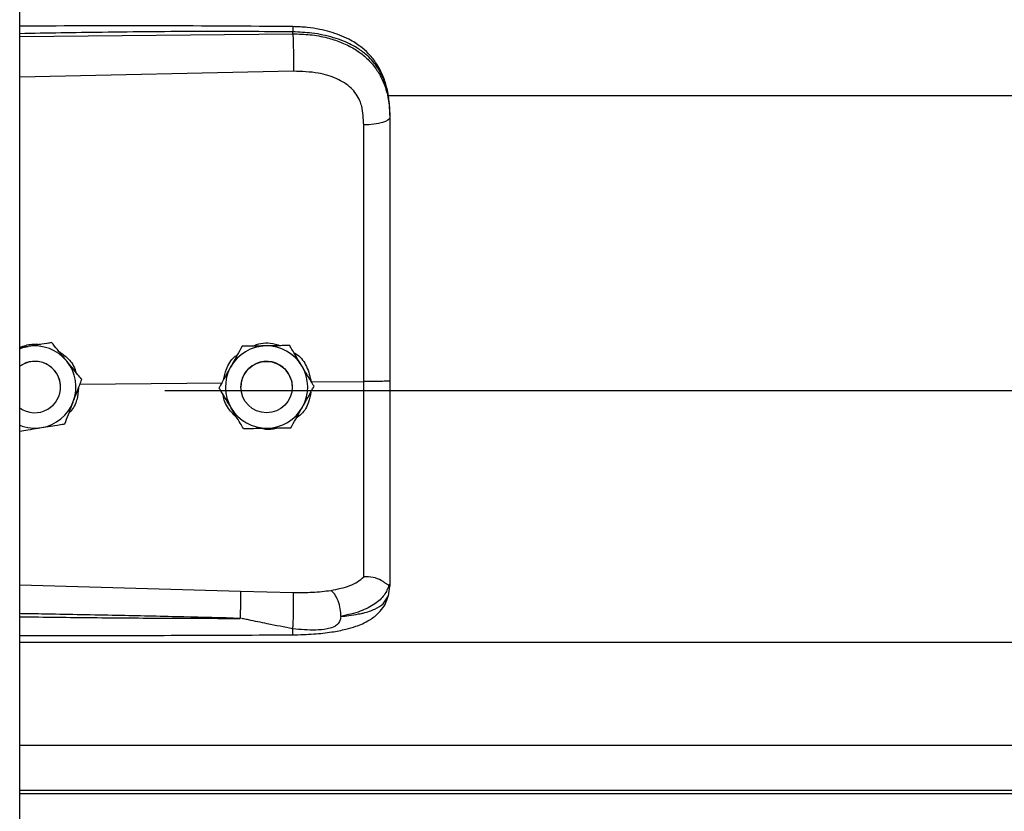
# Model space of a CAD drawing. Header units: inches. Extents: x 170 to 284, y 215 to 248.
# Tile 678 of 1056: x 227.164 to 227.368, y 220.904 to 221.068. Entities that reach past the tile are written whole.
import ezdxf

# ---------------------------------------------------------------- set-up
doc = ezdxf.new("R2010")
doc.units = ezdxf.units.IN
doc.header["$LTSCALE"] = 0.25
doc.header["$MEASUREMENT"] = 0
doc.layers.add('RH FRONT OF HOOD', color=7, linetype='Continuous')

msp = doc.modelspace()

# ---------------------------------------------------------------- linework, layer by layer
at = {"layer": 'RH FRONT OF HOOD'}
for p, q in [((227.163613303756, 220.1328032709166), (227.163613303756, 224.3332527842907)), ((227.163613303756, 221.0649639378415), (227.2204605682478, 221.0655006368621)), ((227.2204605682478, 221.0655006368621), (227.2204605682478, 221.0659120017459)), ((227.2205565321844, 221.0577118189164), (227.163613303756, 221.0565022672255)), ((227.2401614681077, 221.0526366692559), (231.119382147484, 221.0526366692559)), ((227.240656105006, 221.0485774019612), (227.240656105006, 221.04808908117)), ((227.1653878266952, 221.0004359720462), (227.163613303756, 221.0001471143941)), ((227.1702658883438, 221.0012321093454), (227.1693373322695, 221.0010809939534)), ((227.1702658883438, 221.0012304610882), (227.1702658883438, 221.0012321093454)), ((227.2099049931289, 221.0004723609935), (227.2099049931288, 221.0004740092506)), ((227.2197884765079, 221.0006206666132), (227.2197884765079, 221.0006223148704)), ((227.1765196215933, 220.9935756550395), (227.1765196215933, 220.9935773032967)), ((227.1721136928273, 220.991986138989), (227.1721136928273, 220.9919869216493)), ((227.1761474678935, 220.9925934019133), (227.205845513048, 220.9928776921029)), ((227.2050916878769, 220.9918388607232), (227.2050916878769, 220.9918405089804)), ((227.2096249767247, 220.9919869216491), (227.2096249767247, 220.9919861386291)), ((227.2203253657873, 220.9919861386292), (227.2203253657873, 220.9919869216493)), ((227.2242848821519, 220.9930542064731), (227.2351984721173, 220.9931586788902)), ((227.2248586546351, 220.9921354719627), (227.2248586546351, 220.9921371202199)), ((227.193781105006, 220.9912442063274), (231.165765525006, 220.9912442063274)), ((227.163613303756, 220.9508305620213), (227.2095489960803, 220.9494987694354)), ((227.240656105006, 220.9510360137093), (227.240656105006, 220.9505072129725)), ((227.2095489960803, 220.9494987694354), (227.2205346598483, 220.9492366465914)), ((227.2403164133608, 220.9485220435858), (227.240656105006, 220.9505072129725)), ((227.163613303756, 220.938858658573), (231.195933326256, 220.938858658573)), ((227.163613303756, 220.9174796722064), (231.195933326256, 220.9174796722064)), ((231.195933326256, 220.9079943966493), (227.163613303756, 220.9079943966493)), ((227.163613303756, 220.9073550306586), (231.195933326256, 220.9073550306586))]:
    msp.add_line(p, q, dxfattribs=at)
at = {"layer": 'RH FRONT OF HOOD', "flags": 128}
for points in [[(227.240656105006, 221.04808908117), (227.2405521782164, 221.0477933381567), (227.2402442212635, 221.0475084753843), (227.239743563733, 221.0472449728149), (227.2390686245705, 221.0470125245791), (227.238244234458, 221.0468196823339), (227.2373007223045, 221.0466735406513), (227.2362727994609, 221.0465794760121), (227.235198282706, 221.0465409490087)], [(227.163613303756, 220.9999465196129), (227.1642967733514, 221.0001841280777), (227.1653878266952, 221.0004359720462)], [(227.2195679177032, 220.9947312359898), (227.2201727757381, 220.993255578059), (227.2203253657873, 220.9919869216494)]]:
    msp.add_lwpolyline(points, dxfattribs=at)
at = {"layer": 'RH FRONT OF HOOD'}
msp.add_circle((227.2149751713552, 220.991986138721), 0.00535019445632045, dxfattribs=at)
for centre, radius, start, end in [((227.1667634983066, 220.9919869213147), 0.008560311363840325, 39.24773070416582, 99.24772960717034), ((227.2149751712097, 220.9919869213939), 0.008560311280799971, 90.85968127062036, 150.8596805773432), ((227.2149751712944, 220.9919869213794), 0.008560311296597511, 30.85968260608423, 90.85968183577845), ((227.1667634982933, 220.9919869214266), 0.005350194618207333, 39.24773075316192, 126.0718980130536), ((227.1667634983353, 220.9919861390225), 0.005350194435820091, 300.0097421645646, 126.0718999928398), ((227.1667634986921, 220.9919869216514), 0.008560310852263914, 339.2477292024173, 39.24773059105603), ((227.2149751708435, 220.9919869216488), 0.00856031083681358, 150.8596808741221, 210.8596823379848), ((227.2149751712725, 220.9919869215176), 0.005350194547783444, 30.85968222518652, 179.9999985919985), ((227.2149751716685, 220.9919869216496), 0.008560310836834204, 330.859680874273, 30.85968233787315), ((227.1667634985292, 220.9919869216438), 0.005350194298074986, 5.903435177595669e-08, 39.24773054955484), ((227.1667634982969, 220.9919861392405), 0.005350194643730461, 233.9281021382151, 300.0097413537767), ((227.166763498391, 220.9919869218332), 0.008560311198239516, 279.2477290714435, 339.2477287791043), ((227.2149751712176, 220.991986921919), 0.008560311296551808, 210.859682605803, 270.8596818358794), ((227.2149751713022, 220.9919869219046), 0.008560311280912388, 270.8596812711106, 330.8596805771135), ((227.1667634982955, 220.9919869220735), 0.008560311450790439, 248.4076756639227, 279.2477294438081)]:
    msp.add_arc(centre, radius, start, end, dxfattribs=at)
for points, knots in [([(227.2204419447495, 221.067004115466), (227.2112249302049, 221.0670720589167), (227.1931380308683, 221.0672053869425), (227.17419448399, 221.0671480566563), (227.1644687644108, 221.0670952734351), (227.163613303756, 221.0670906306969)], [0, 0, 0, 0, 0.4865830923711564, 0.954840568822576, 1, 1, 1, 1]), ([(227.2204605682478, 221.0659120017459), (227.2141547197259, 221.0659513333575), (227.2009156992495, 221.0660339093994), (227.1819660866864, 221.0658527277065), (227.169325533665, 221.0656317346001), (227.163613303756, 221.0655318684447)], [0, 0, 0, 0, 0.3326703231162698, 0.6984356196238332, 1, 1, 1, 1]), ([(227.2204417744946, 221.0669882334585), (227.2204429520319, 221.0669922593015), (227.2204469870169, 221.0670060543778), (227.2204522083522, 221.0668911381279), (227.2204588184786, 221.0665983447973), (227.2204598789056, 221.0661823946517), (227.2204605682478, 221.0659120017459)], [0, 0, 0, 0, 0.09787641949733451, 0.3353863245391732, 0.5679606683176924, 1, 1, 1, 1]), ([(227.2405696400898, 221.0506204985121), (227.2404506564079, 221.0516909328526), (227.2402352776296, 221.0536285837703), (227.2394903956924, 221.0561472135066), (227.2386331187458, 221.0580569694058), (227.2375579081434, 221.0598096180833), (227.236242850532, 221.061397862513), (227.2347721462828, 221.062692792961), (227.2333984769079, 221.0636526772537), (227.2319558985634, 221.0644841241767), (227.2295777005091, 221.0655512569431), (227.2266412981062, 221.066364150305), (227.2233323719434, 221.0668925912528), (227.2214406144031, 221.0669655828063), (227.2204419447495, 221.067004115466)], [0, 0, 0, 0, 0.1084465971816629, 0.1963050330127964, 0.2691828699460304, 0.3279968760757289, 0.4149595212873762, 0.4916410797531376, 0.5389760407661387, 0.594191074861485, 0.6694152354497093, 0.814854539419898, 0.9022606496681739, 1, 1, 1, 1]), ([(227.240656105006, 221.0485774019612), (227.240593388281, 221.0499338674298), (227.2404749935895, 221.0524945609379), (227.2395054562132, 221.0559855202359), (227.2382162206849, 221.058397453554), (227.2368523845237, 221.0601001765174), (227.2357694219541, 221.0611435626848), (227.2347104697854, 221.0619720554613), (227.2337210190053, 221.0626319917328), (227.2324866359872, 221.0633270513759), (227.2308926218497, 221.0640527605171), (227.2282289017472, 221.0649607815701), (227.2246938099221, 221.0657207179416), (227.2217872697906, 221.0658520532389), (227.2204605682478, 221.0659120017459)], [0, 0, 0, 0, 0.130715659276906, 0.2467609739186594, 0.3577928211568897, 0.4170971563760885, 0.4791482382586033, 0.5177152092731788, 0.5590896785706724, 0.6032945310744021, 0.6633484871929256, 0.7353692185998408, 0.8792082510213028, 1, 1, 1, 1]), ([(227.2204605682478, 221.0655006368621), (227.2204822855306, 221.0649247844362), (227.2205273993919, 221.0637285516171), (227.2205684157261, 221.0615034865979), (227.2205816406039, 221.0593261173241), (227.2205646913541, 221.058236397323), (227.2205565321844, 221.0577118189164)], [0, 0, 0, 0, 0.2406941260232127, 0.499999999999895, 0.7593058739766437, 1, 1, 1, 1]), ([(227.2204605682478, 221.0655006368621), (227.2216573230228, 221.0654689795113), (227.2240896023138, 221.0654046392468), (227.2274191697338, 221.064785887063), (227.2303975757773, 221.0638427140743), (227.2329292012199, 221.0626291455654), (227.2351748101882, 221.0610832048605), (227.2370374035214, 221.0592480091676), (227.2385310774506, 221.0571128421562), (227.2397003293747, 221.0545582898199), (227.240497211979, 221.0514819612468), (227.240602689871, 221.0492296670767), (227.240656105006, 221.04808908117)], [0, 0, 0, 0, 0.1094013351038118, 0.2223468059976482, 0.315179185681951, 0.4102231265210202, 0.5012749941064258, 0.5946006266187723, 0.6834485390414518, 0.7745330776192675, 0.8858211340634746, 1, 1, 1, 1]), ([(227.2347726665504, 221.0504742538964), (227.2347726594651, 221.050474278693), (227.2346701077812, 221.0508331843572), (227.2341749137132, 221.0522393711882), (227.2326388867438, 221.0544420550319), (227.2295718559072, 221.0563453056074), (227.2254556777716, 221.0575569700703), (227.2223029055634, 221.05765662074), (227.2205565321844, 221.0577118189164)], [0, 0, 0, 0, 4.497367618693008e-06, 0.06509473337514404, 0.261670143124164, 0.4753105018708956, 0.709365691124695, 1, 1, 1, 1]), ([(227.235198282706, 221.0465409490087), (227.2351283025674, 221.0478655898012), (227.2350583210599, 221.0491902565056), (227.234772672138, 221.0504742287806), (227.2347726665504, 221.0504742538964)], [0, 0, 0, 0, 0.999980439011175, 1, 1, 1, 1]), ([(227.240656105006, 221.04808908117), (227.240656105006, 221.0444589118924), (227.240656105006, 221.0371880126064), (227.240656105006, 221.0261072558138), (227.240656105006, 221.0149246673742), (227.240656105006, 221.0039559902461), (227.240656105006, 220.9967081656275), (227.240656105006, 220.9932283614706)], [0, 0, 0, 0, 0.2027568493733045, 0.4061035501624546, 0.60886041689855, 0.8122072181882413, 1, 1, 1, 1]), ([(227.2351984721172, 220.9931586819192), (227.2351984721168, 220.9931587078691), (227.235198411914, 220.996545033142), (227.2351983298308, 221.0035917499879), (227.2351982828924, 221.0142649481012), (227.2351982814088, 221.0251410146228), (227.2351982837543, 221.0359283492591), (227.2351982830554, 221.0430034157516), (227.235198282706, 221.0465409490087)], [0, 0, 0, 0, 1.439079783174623e-06, 0.1877923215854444, 0.3908439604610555, 0.5938956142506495, 0.7969478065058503, 1, 1, 1, 1]), ([(227.163613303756, 221.0002660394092), (227.1644509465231, 221.0005466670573), (227.1658601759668, 221.0010187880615), (227.1673332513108, 221.0009001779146), (227.1679307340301, 221.0008520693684)], [0, 0, 0, 0, 0.5943977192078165, 1, 1, 1, 1]), ([(227.1702658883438, 221.0012304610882), (227.1695903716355, 221.0011204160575), (227.1682234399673, 221.000897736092), (227.1665583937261, 221.0006265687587), (227.1656051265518, 221.0004713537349), (227.1653878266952, 221.0004359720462)], [0, 0, 0, 0, 0.4299704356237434, 0.8700602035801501, 1, 1, 1, 1]), ([(227.1733927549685, 220.9974049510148), (227.173269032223, 220.9975563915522), (227.1723013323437, 220.998740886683), (227.1712402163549, 221.0000396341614), (227.1703608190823, 221.0011159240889), (227.1702658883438, 221.0012321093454)], [0, 0, 0, 0, 0.1156468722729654, 0.9045342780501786, 1, 1, 1, 1]), ([(227.1733927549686, 220.9974028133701), (227.173269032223, 220.9975542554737), (227.1723013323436, 220.9987387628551), (227.1712402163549, 221.0000377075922), (227.1703608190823, 221.0011142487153), (227.1702658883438, 221.0012304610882)], [0, 0, 0, 0, 0.1156468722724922, 0.9045342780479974, 0.9999999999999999, 0.9999999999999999, 0.9999999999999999, 0.9999999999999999]), ([(227.2099049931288, 221.0004740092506), (227.2095717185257, 220.9998762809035), (227.2088973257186, 220.9986667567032), (227.2080758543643, 220.9971933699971), (227.2076055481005, 220.9963497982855), (227.2074983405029, 220.9961575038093)], [0, 0, 0, 0, 0.4299704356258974, 0.8700602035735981, 1, 1, 1, 1]), ([(227.2099049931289, 221.0004723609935), (227.2095717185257, 220.9998745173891), (227.2088973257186, 220.9986647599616), (227.2080758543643, 220.997191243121), (227.2076055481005, 220.9963476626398), (227.2074983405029, 220.9961553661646)], [0, 0, 0, 0, 0.4299704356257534, 0.8700602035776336, 1, 1, 1, 1]), ([(227.2148467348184, 221.0005484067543), (227.2135746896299, 221.0005292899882), (227.2118781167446, 221.0005037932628), (227.2102999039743, 221.0004799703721), (227.2099049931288, 221.0004740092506)], [0, 0, 0, 0, 0.7497733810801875, 1, 1, 1, 1]), ([(227.2148467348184, 221.0005462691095), (227.21357468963, 221.0005272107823), (227.2118781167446, 221.0005017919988), (227.2102999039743, 221.0004782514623), (227.2099049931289, 221.0004723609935)], [0, 0, 0, 0, 0.7497733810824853, 1, 1, 1, 1]), ([(227.2120514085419, 221.000506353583), (227.2126203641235, 221.0007196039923), (227.2138018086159, 221.0011624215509), (227.2158463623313, 221.0012175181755), (227.2171835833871, 221.0008107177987), (227.217895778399, 221.0005940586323)], [0, 0, 0, 0, 0.3027399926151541, 0.6286439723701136, 1, 1, 1, 1]), ([(227.2197884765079, 221.0006223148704), (227.2191041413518, 221.0006121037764), (227.2177193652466, 221.0005914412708), (227.2160325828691, 221.0005661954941), (227.2150668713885, 221.000551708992), (227.2148467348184, 221.0005484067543)], [0, 0, 0, 0, 0.4299704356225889, 0.870060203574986, 1, 1, 1, 1]), ([(227.2197884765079, 221.0006206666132), (227.2191041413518, 221.0006103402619), (227.2177193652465, 221.0005894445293), (227.2160325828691, 221.000564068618), (227.2150668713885, 221.0005495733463), (227.2148467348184, 221.0005462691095)], [0, 0, 0, 0, 0.429970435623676, 0.8700602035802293, 0.9999999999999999, 0.9999999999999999, 0.9999999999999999, 0.9999999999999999]), ([(227.2223235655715, 220.9963799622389), (227.2222232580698, 220.9965478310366), (227.2214387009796, 220.9978608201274), (227.2205784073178, 220.9993004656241), (227.2198654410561, 221.0004935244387), (227.2197884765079, 221.0006223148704)], [0, 0, 0, 0, 0.1156468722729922, 0.9045342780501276, 1, 1, 1, 1]), ([(227.2223235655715, 220.9963778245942), (227.2222232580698, 220.9965456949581), (227.2214387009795, 220.9978586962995), (227.2205784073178, 220.999298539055), (227.2198654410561, 221.000491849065), (227.2197884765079, 221.0006206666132)], [0, 0, 0, 0, 0.1156468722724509, 0.9045342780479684, 1, 1, 1, 1]), ([(227.1715370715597, 220.9995361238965), (227.1721864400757, 220.9991083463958), (227.1736774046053, 220.998126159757), (227.1749790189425, 220.9963936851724), (227.1752549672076, 220.9951573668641), (227.1753103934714, 220.994909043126)], [0, 0, 0, 0, 0.3814222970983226, 0.8757540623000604, 1, 1, 1, 1]), ([(227.2060093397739, 220.9934866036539), (227.2061717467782, 220.9942385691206), (227.2065506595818, 220.9959929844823), (227.2076800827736, 220.9978334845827), (227.2087198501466, 220.9985648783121), (227.2089184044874, 220.9987045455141)], [0, 0, 0, 0, 0.3776771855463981, 0.8811610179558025, 1, 1, 1, 1]), ([(227.2206633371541, 220.9991582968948), (227.2209084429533, 220.9990104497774), (227.2220412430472, 220.9983271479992), (227.223515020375, 220.9962277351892), (227.2240221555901, 220.9941372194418), (227.2242848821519, 220.9930542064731)], [0, 0, 0, 0, 0.1174426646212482, 0.5427821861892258, 1, 1, 1, 1]), ([(227.1765196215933, 220.9935773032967), (227.1762555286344, 220.9939006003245), (227.1752563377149, 220.9951237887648), (227.174182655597, 220.99643805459), (227.1733927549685, 220.9974049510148)], [0, 0, 0, 0, 0.2643068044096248, 1, 1, 1, 1]), ([(227.1765196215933, 220.9935756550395), (227.1762555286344, 220.993898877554), (227.1752563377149, 220.9951217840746), (227.174182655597, 220.9964359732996), (227.1733927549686, 220.9974028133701)], [0, 0, 0, 0, 0.2643068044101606, 1, 1, 1, 1]), ([(227.2074983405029, 220.9961575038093), (227.2068788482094, 220.9950463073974), (227.2060526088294, 220.9935642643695), (227.2052840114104, 220.9921855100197), (227.2050916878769, 220.9918405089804)], [0, 0, 0, 0, 0.749773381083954, 1, 1, 1, 1]), ([(227.2074983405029, 220.9961553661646), (227.2068788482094, 220.9950442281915), (227.2060526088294, 220.9935622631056), (227.2052840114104, 220.9921837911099), (227.2050916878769, 220.9918388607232)], [0, 0, 0, 0, 0.7497733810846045, 1, 1, 1, 1]), ([(227.2248586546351, 220.9921371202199), (227.2246445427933, 220.9924954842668), (227.2238344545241, 220.9938513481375), (227.2229639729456, 220.9953081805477), (227.2223235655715, 220.9963799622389)], [0, 0, 0, 0, 0.2643068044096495, 0.9999999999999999, 0.9999999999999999, 0.9999999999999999, 0.9999999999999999]), ([(227.2248586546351, 220.9921354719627), (227.2246445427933, 220.9924937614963), (227.2238344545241, 220.9938493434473), (227.2229639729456, 220.9953060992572), (227.2223235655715, 220.9963778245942)], [0, 0, 0, 0, 0.2643068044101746, 1, 1, 1, 1]), ([(227.1747684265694, 220.9889537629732), (227.1752191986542, 220.9901434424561), (227.1758204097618, 220.9917301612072), (227.1763796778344, 220.9932062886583), (227.1765196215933, 220.9935756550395)], [0, 0, 0, 0, 0.7497733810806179, 1, 1, 1, 1]), ([(227.1758536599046, 220.9918179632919), (227.1757775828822, 220.9909922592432), (227.1756155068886, 220.9892331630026), (227.1747666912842, 220.9874252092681), (227.1739824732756, 220.98672451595), (227.1738936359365, 220.9866451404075)], [0, 0, 0, 0, 0.4395923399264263, 0.9365162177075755, 1, 1, 1, 1]), ([(227.2076267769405, 220.9875960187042), (227.2075264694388, 220.9877638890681), (227.2067419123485, 220.9890768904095), (227.2058816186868, 220.990516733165), (227.2051686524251, 220.991710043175), (227.2050916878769, 220.9918388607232)], [0, 0, 0, 0, 0.1156468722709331, 0.9045342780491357, 1, 1, 1, 1]), ([(227.2224520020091, 220.9878184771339), (227.2230714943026, 220.9889296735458), (227.2238977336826, 220.9904117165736), (227.2246663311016, 220.9917904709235), (227.2248586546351, 220.9921354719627)], [0, 0, 0, 0, 0.7497733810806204, 0.9999999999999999, 0.9999999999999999, 0.9999999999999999, 0.9999999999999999]), ([(227.2351982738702, 220.9524680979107), (227.2351982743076, 220.9527307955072), (227.2351982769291, 220.9543052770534), (227.2351982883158, 220.9577366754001), (227.2351983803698, 220.963338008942), (227.2351986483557, 220.9697778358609), (227.2351990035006, 220.9770038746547), (227.2351992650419, 220.9848787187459), (227.2351992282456, 220.9904066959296), (227.2351991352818, 220.9931586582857), (227.2351991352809, 220.9931586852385)], [0, 0, 0, 0, 0.03155846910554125, 0.1891461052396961, 0.3467338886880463, 0.5043277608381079, 0.6619226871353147, 0.8309600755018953, 0.9999983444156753, 1, 1, 1, 1]), ([(227.240656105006, 220.9932283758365), (227.2405749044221, 220.9932169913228), (227.240412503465, 220.9931942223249), (227.2391596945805, 220.9931662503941), (227.2373622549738, 220.9931502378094), (227.2359201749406, 220.9931558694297), (227.2351991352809, 220.9931586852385)], [0, 0, 0, 0, 0.2500007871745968, 0.5000009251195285, 0.7500005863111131, 1, 1, 1, 1]), ([(227.240656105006, 220.9932283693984), (227.240656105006, 220.9901910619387), (227.240656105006, 220.9840156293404), (227.240656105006, 220.9752286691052), (227.240656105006, 220.9670620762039), (227.240656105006, 220.9604820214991), (227.240656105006, 220.9550973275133), (227.240656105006, 220.9523968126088), (227.240656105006, 220.9510360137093)], [0, 0, 0, 0, 0.1870908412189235, 0.3803918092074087, 0.5558755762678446, 0.7364481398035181, 0.8671952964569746, 1, 1, 1, 1]), ([(227.2089075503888, 220.9854526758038), (227.2082564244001, 220.986114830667), (227.2069083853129, 220.9874857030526), (227.2060067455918, 220.9893565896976), (227.205962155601, 220.9903696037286), (227.2059615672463, 220.9903829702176)], [0, 0, 0, 0, 0.4797011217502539, 0.9931347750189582, 0.9999999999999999, 0.9999999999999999, 0.9999999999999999, 0.9999999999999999]), ([(227.2241787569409, 220.9909158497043), (227.224066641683, 220.9902025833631), (227.2238039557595, 220.9885314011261), (227.2226496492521, 220.9866086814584), (227.2215149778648, 220.9857572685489), (227.221150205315, 220.9854835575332)], [0, 0, 0, 0, 0.3356490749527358, 0.7864254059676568, 1, 1, 1, 1]), ([(227.1730172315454, 220.9843323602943), (227.1732597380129, 220.9849723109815), (227.1737504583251, 220.9862672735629), (227.1743481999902, 220.9878447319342), (227.1746904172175, 220.988747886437), (227.1747684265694, 220.9889537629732)], [0, 0, 0, 0, 0.4299704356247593, 0.8700602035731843, 1, 1, 1, 1]), ([(227.2101618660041, 220.9833536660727), (227.2099477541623, 220.9837119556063), (227.2091376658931, 220.9850675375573), (227.2082671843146, 220.9865242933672), (227.2076267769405, 220.9875960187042)], [0, 0, 0, 0, 0.2643068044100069, 1, 1, 1, 1]), ([(227.2200453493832, 220.9835019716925), (227.2203786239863, 220.9840997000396), (227.2210530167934, 220.98530922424), (227.2218744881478, 220.986782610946), (227.2223447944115, 220.9876261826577), (227.2224520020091, 220.9878184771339)], [0, 0, 0, 0, 0.4299704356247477, 0.8700602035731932, 1, 1, 1, 1]), ([(227.163613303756, 220.9828011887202), (227.1641730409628, 220.9828922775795), (227.16542477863, 220.9830959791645), (227.1669687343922, 220.9833473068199), (227.1679218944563, 220.9835024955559), (227.1681391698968, 220.9835378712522)], [0, 0, 0, 0, 0.3844201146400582, 0.8596768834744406, 1, 1, 1, 1]), ([(227.1681391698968, 220.9835378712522), (227.169394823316, 220.9837423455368), (227.171069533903, 220.9840150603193), (227.1726274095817, 220.9842688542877), (227.1730172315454, 220.9843323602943)], [0, 0, 0, 0, 0.7497733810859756, 1, 1, 1, 1]), ([(227.2101618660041, 220.9833536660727), (227.2108462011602, 220.9833638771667), (227.2122309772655, 220.9833845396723), (227.213917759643, 220.983409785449), (227.2148834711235, 220.9834242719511), (227.2151036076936, 220.9834275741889)], [0, 0, 0, 0, 0.4299704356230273, 0.8700602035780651, 1, 1, 1, 1]), ([(227.2172478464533, 220.9834598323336), (227.2171539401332, 220.9834232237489), (227.2163795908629, 220.9831213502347), (227.215083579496, 220.9830623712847), (227.2139755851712, 220.9833149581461), (227.2135816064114, 220.9834047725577)], [0, 0, 0, 0, 0.08167163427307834, 0.673462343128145, 1, 1, 1, 1]), ([(227.2151036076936, 220.9834275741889), (227.2163756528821, 220.9834466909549), (227.2180722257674, 220.9834721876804), (227.2196504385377, 220.9834960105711), (227.2200453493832, 220.9835019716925)], [0, 0, 0, 0, 0.7497733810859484, 1, 1, 1, 1]), ([(227.2283641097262, 220.9496440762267), (227.2297376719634, 220.9499319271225), (227.2318220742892, 220.9503687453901), (227.2339978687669, 220.9514094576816), (227.2347968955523, 220.9521147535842), (227.2351983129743, 220.9524690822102)], [0, 0, 0, 0, 0.4901989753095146, 0.7438846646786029, 1, 1, 1, 1]), ([(227.2404632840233, 220.9507854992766), (227.2401876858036, 220.9500635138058), (227.2396216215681, 220.9485805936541), (227.237568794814, 220.9467473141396), (227.2345805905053, 220.9451892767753), (227.2318535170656, 220.944566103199), (227.2304536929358, 220.9442462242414)], [0, 0, 0, 0, 0.2305257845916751, 0.4734878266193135, 0.7297379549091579, 1, 1, 1, 1]), ([(227.2404590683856, 220.9507856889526), (227.2404099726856, 220.9507771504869), (227.2403091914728, 220.9507596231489), (227.2400175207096, 220.9509458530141), (227.2395521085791, 220.9512766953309), (227.2386758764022, 220.9518567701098), (227.2371966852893, 220.9524749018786), (227.2358558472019, 220.9524709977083), (227.235198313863, 220.952469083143)], [0, 0, 0, 0, 0.1136768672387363, 0.2333502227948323, 0.3620694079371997, 0.5019163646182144, 0.7557448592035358, 1, 1, 1, 1]), ([(227.240656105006, 220.9510360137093), (227.2406560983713, 220.9510347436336), (227.2406560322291, 220.9510220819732), (227.240648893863, 220.950917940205), (227.2405504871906, 220.9508395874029), (227.2404627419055, 220.9507697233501)], [0, 0, 0, 0, 0.01193493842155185, 0.118981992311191, 1, 1, 1, 1]), ([(227.2095490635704, 220.9494987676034), (227.2095557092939, 220.9492599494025), (227.2095659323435, 220.9488925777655), (227.209563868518, 220.948030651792), (227.2095562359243, 220.9472558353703), (227.2095420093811, 220.9463953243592), (227.2095170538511, 220.9452358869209), (227.2094906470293, 220.9443924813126), (227.2094734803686, 220.9438441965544)], [0, 0, 0, 0, 0.2394514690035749, 0.368345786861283, 0.4999761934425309, 0.6316105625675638, 0.7605158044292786, 1, 1, 1, 1]), ([(227.2204035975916, 220.9404129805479), (227.2218916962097, 220.940448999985), (227.2246728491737, 220.9405163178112), (227.2284077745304, 220.9409393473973), (227.231283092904, 220.9414986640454), (227.233384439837, 220.9421071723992), (227.2349672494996, 220.9427153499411), (227.2363429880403, 220.9434106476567), (227.237614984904, 220.9442934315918), (227.2387421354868, 220.9453682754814), (227.239755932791, 220.9467871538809), (227.2401105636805, 220.9478891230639), (227.2402994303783, 220.9484760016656)], [0, 0, 0, 0, 0.1696911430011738, 0.3171409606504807, 0.4424359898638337, 0.5384364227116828, 0.6083291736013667, 0.6840959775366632, 0.7426779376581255, 0.8151683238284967, 0.9015637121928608, 1, 1, 1, 1]), ([(227.2204492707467, 220.9416661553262), (227.2204652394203, 220.9419067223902), (227.2204989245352, 220.9424141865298), (227.2205437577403, 220.9434243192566), (227.2205808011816, 220.9446117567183), (227.2206035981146, 220.9458836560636), (227.2206087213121, 220.9470871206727), (227.2205963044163, 220.9480830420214), (227.2205712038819, 220.9488223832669), (227.2205464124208, 220.9491034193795), (227.2205346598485, 220.9492366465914)], [0, 0, 0, 0, 0.109851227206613, 0.2317256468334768, 0.3631776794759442, 0.4999999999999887, 0.6368223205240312, 0.7682743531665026, 0.8901487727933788, 1, 1, 1, 1]), ([(227.2205346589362, 220.9492366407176), (227.2218867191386, 220.9492293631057), (227.2245887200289, 220.9492148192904), (227.2270953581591, 220.9494993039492), (227.2283476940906, 220.9496414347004)], [0, 0, 0, 0, 0.5003922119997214, 1, 1, 1, 1]), ([(227.2304531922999, 220.9442429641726), (227.2304283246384, 220.9447729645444), (227.2303766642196, 220.9458739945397), (227.2299009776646, 220.9475364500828), (227.2291962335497, 220.9489245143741), (227.2286330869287, 220.9494099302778), (227.2283618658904, 220.9496437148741)], [0, 0, 0, 0, 0.2405618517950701, 0.4997464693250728, 0.7590693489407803, 1, 1, 1, 1]), ([(227.2304547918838, 220.9442444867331), (227.2310010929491, 220.9443015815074), (227.2323060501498, 220.9444379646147), (227.2337048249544, 220.9446660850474), (227.2346598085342, 220.9448599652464), (227.2358931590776, 220.9451377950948), (227.2375795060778, 220.9457040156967), (227.2393992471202, 220.9468295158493), (227.2400047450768, 220.9479468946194), (227.2403164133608, 220.9485220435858)], [0, 0, 0, 0, 0.1091879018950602, 0.260818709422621, 0.3077983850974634, 0.3355235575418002, 0.562788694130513, 0.7749539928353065, 1, 1, 1, 1]), ([(227.2094733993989, 220.9438418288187), (227.2055733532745, 220.9439410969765), (227.1973032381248, 220.9441515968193), (227.1841913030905, 220.9444337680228), (227.1732434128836, 220.9446463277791), (227.1662272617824, 220.9447744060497), (227.1640522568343, 220.9448124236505), (227.163613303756, 220.9448200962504)], [0, 0, 0, 0, 0.2551597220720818, 0.5410705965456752, 0.8577348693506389, 0.9712884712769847, 1, 1, 1, 1]), ([(227.163613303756, 220.9441750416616), (227.1662109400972, 220.944143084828), (227.1712769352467, 220.9440807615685), (227.1788410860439, 220.943999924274), (227.1864933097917, 220.9439306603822), (227.194251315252, 220.9438790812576), (227.2019738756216, 220.9438460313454), (227.2070107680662, 220.9438432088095), (227.209473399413, 220.9438418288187)], [0, 0, 0, 0, 0.1699411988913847, 0.3314248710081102, 0.4948424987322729, 0.6705311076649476, 0.8389164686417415, 1, 1, 1, 1]), ([(227.2204492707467, 220.9416661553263), (227.2186684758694, 220.9420122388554), (227.2156134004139, 220.942605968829), (227.2121774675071, 220.9433260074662), (227.2104392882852, 220.943683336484), (227.2099417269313, 220.9437845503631), (227.2097911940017, 220.9438105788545), (227.2097408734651, 220.9438192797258)], [0, 0, 0, 0, 0.5022803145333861, 0.8616962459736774, 0.9584272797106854, 0.9861029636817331, 1, 1, 1, 1]), ([(227.2304545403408, 220.9442412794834), (227.2303800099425, 220.9438709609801), (227.2302761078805, 220.943354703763), (227.2299043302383, 220.9427573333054), (227.2294837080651, 220.9423244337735), (227.2286799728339, 220.9418799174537), (227.227202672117, 220.9415183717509), (227.2244418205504, 220.9412782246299), (227.2220450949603, 220.9415110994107), (227.2204492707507, 220.9416661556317)], [0, 0, 0, 0, 0.1001269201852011, 0.1395859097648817, 0.1897135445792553, 0.2582342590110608, 0.3697357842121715, 0.5803479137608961, 1, 1, 1, 1]), ([(227.163613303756, 220.940275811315), (227.1672794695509, 220.9402765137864), (227.1787519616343, 220.9402787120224), (227.197682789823, 220.9403065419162), (227.2129459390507, 220.9403780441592), (227.2204035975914, 220.9404129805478)], [0, 0, 0, 0, 0.1936599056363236, 0.6060178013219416, 0.9999999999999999, 0.9999999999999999, 0.9999999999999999, 0.9999999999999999]), ([(227.2204035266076, 220.9404348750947), (227.2204042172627, 220.9404279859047), (227.2204107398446, 220.9403629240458), (227.220421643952, 220.9405526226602), (227.2204357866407, 220.9408794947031), (227.2204444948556, 220.9413120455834), (227.2204484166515, 220.9416028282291), (227.2204492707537, 220.9416661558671)], [0, 0, 0, 0, 0.03436730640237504, 0.3245665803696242, 0.6210149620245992, 0.9174633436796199, 1, 1, 1, 1])]:
    msp.add_open_spline(points, degree=3, knots=knots, dxfattribs=at)

doc.saveas('drawing.dxf')
